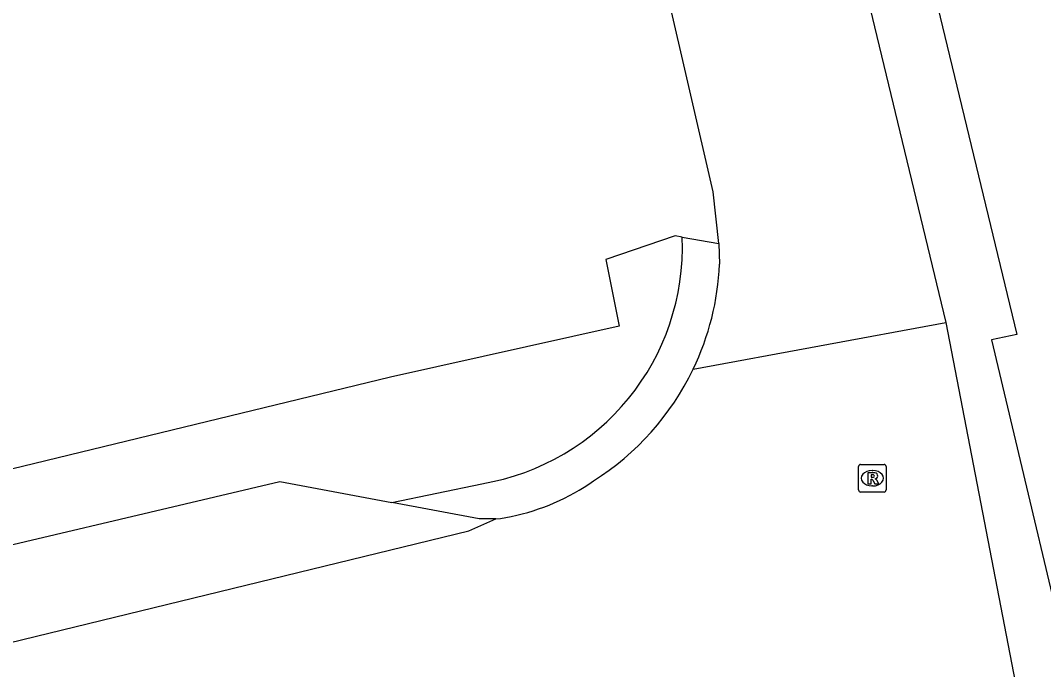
# Model space of a CAD drawing. Extents: x 160676 to 161153, y 383244 to 383713.
# Drawn here: x 160986.72 to 161023.78, y 383436.78 to 383460.28 of the extents above; entities that cross this region are included whole.
import ezdxf

# ---------------------------------------------------------------- set-up
doc = ezdxf.new("R2010")
doc.units = 0
for name, color, linetype in [('IMGEO_Pand', 7, 'Continuous'), ('IMGEO_Parkeervlak_gesloten', 7, 'Continuous'), ('IMGEO_Parkeervlak_open', 7, 'Continuous'), ('IMGEO_Rijbaan_lokaal_open', 7, 'Continuous'), ('IMGEO_Rioolput', 7, 'Continuous'), ('IMGEO_Voetpad_open', 7, 'Continuous')]:
    doc.layers.add(name, color=color, linetype=linetype)

msp = doc.modelspace()

# ---------------------------------------------------------------- linework, layer by layer
at = {"layer": 'IMGEO_Pand'}
msp.add_lwpolyline([(161013.154, 383515.953), (161015.091, 383507.815), (161016.531, 383508.157), (161018.313, 383500.667), (161015.35, 383499.959), (161015.25, 383500.388), (161010.2, 383499.211), (161011.421, 383494.179), (161011.858, 383494.285), (161014.465, 383483.45), (161014.985, 383481.288), (161022.819, 383448.908), (161021.892, 383448.714), (161025.358, 383434.141)], dxfattribs=at)
at = {"layer": 'IMGEO_Parkeervlak_gesloten'}
msp.add_lwpolyline([(161010.691, 383452.436), (161010.431, 383452.481), (161007.919, 383451.629), (161008.407, 383449.21), (161000.128, 383447.369), (160985.135, 383443.735), (160969.602, 383440.105), (160961.401, 383438.272), (160959.945, 383443.924), (160957.181, 383455.143), (160948.323, 383453.092), (160940.889, 383451.334), (160925.647, 383447.762), (160912.456, 383444.655), (160912.313, 383445.09)], dxfattribs=at)
at = {"layer": 'IMGEO_Parkeervlak_open'}
msp.add_lwpolyline([(160982.974, 383436.943), (160982.179, 383440.314), (160996.107, 383443.592), (161000.166, 383442.832)], dxfattribs=at)
at = {"layer": 'IMGEO_Rijbaan_lokaal_open'}
for points in [[(161007.753, 383512.121), (161007.66, 383511.339), (161008.411, 383498.621), (161015.75, 383467.966), (161020.237, 383449.35)], [(161012.021, 383452.206), (161011.807, 383454.082), (161010.121, 383461.406), (161010.099, 383461.499)], [(161012.021, 383452.206), (161012.046, 383451.457)], [(161011.088, 383447.657), (161020.237, 383449.35)], [(161020.237, 383449.35), (161023.095, 383434.591)], [(160982.974, 383436.943), (161002.961, 383441.809), (161003.933, 383442.245)], [(161003.933, 383442.245), (161004.109, 383442.247), (161004.5, 383442.322)]]:
    msp.add_lwpolyline(points, dxfattribs=at)
for centre, radius, start, end in [((161002.257, 383451.904), 9.799, 334.3154, 357.3852), ((161002.269, 383451.901), 9.787, 302.1624, 334.3018), ((161002.812, 383450.283), 8.138, 281.9681, 304.9896)]:
    msp.add_arc(centre, radius, start, end, dxfattribs=at)
at = {"layer": 'IMGEO_Rioolput'}
for p, q in [((161017.079, 383443.284), (161017.079, 383444.136)), ((161017.154, 383444.21), (161018.006, 383444.21)), ((161017.567, 383443.99), (161017.592, 383443.99)), ((161018.08, 383444.136), (161018.08, 383443.284)), ((161017.59, 383443.43), (161017.565, 383443.43)), ((161018.006, 383443.21), (161017.154, 383443.21))]:
    msp.add_line(p, q, dxfattribs=at)
for points in [[(161017.079, 383443.284), (161017.079, 383444.136)], [(161017.154, 383444.21), (161018.006, 383444.21)], [(161018.08, 383444.136), (161018.08, 383443.284)], [(161017.668, 383443.908), (161017.416, 383443.91), (161017.416, 383443.51)], [(161017.416, 383443.51), (161017.54, 383443.51), (161017.54, 383443.672), (161017.551, 383443.672)], [(161017.594, 383443.829), (161017.54, 383443.829), (161017.54, 383443.748)], [(161017.54, 383443.748), (161017.592, 383443.748)], [(161017.598, 383443.643), (161017.669, 383443.51), (161017.809, 383443.51), (161017.744, 383443.636)], [(161018.006, 383443.21), (161017.154, 383443.21)]]:
    msp.add_lwpolyline(points, dxfattribs=at)
for centre, radius, start, end in [((161017.156, 383444.134), 0.0765, 91.552, 178.448), ((161017.156, 383444.134), 0.0765, 91.552, 178.448), ((161018.004, 383444.134), 0.0765, 1.552, 88.448), ((161018.004, 383444.134), 0.0765, 1.552, 88.448), ((161017.55, 383443.619), 0.0533, 26.0293, 88.6989), ((161017.576, 383443.937), 0.19, 274.7715, 282.9687), ((161017.6, 383443.733), 0.0964, 77.0061, 93.1865), ((161017.614, 383443.79), 0.0378, 276.6634, 79.6772), ((161017.667, 383443.798), 0.109, 350.3612, 89.416), ((161017.665, 383443.798), 0.112, 277.5842, 350.9817), ((161017.649, 383443.583), 0.108, 29.5134, 73.7905), ((161017.156, 383443.286), 0.0765, 181.552, 268.448), ((161017.156, 383443.286), 0.0765, 181.552, 268.448), ((161018.004, 383443.286), 0.0765, 271.552, 358.448), ((161018.004, 383443.286), 0.0765, 271.552, 358.448)]:
    msp.add_arc(centre, radius, start, end, dxfattribs=at)
for centre, major_axis, ratio, start_param, end_param in [((161017.566, 383443.71), (-0.387, 0.002), 0.722429, 4.712389, 7.853982), ((161017.591, 383443.71), (-0.39, 0.002), 0.717154, 1.570796, 4.712389)]:
    msp.add_ellipse(centre, major_axis=major_axis, ratio=ratio, start_param=start_param, end_param=end_param, dxfattribs=at)
at = {"layer": 'IMGEO_Voetpad_open'}
for points in [[(161010.691, 383452.436), (161012.021, 383452.206)], [(161000.166, 383442.832), (161003.426, 383443.511)], [(161003.933, 383442.245), (161003.33, 383442.24), (161000.166, 383442.832)]]:
    msp.add_lwpolyline(points, dxfattribs=at)
msp.add_arc((161002.005, 383452.087), 8.693, 279.4066, 2.3018, dxfattribs=at)

doc.saveas('drawing.dxf')
